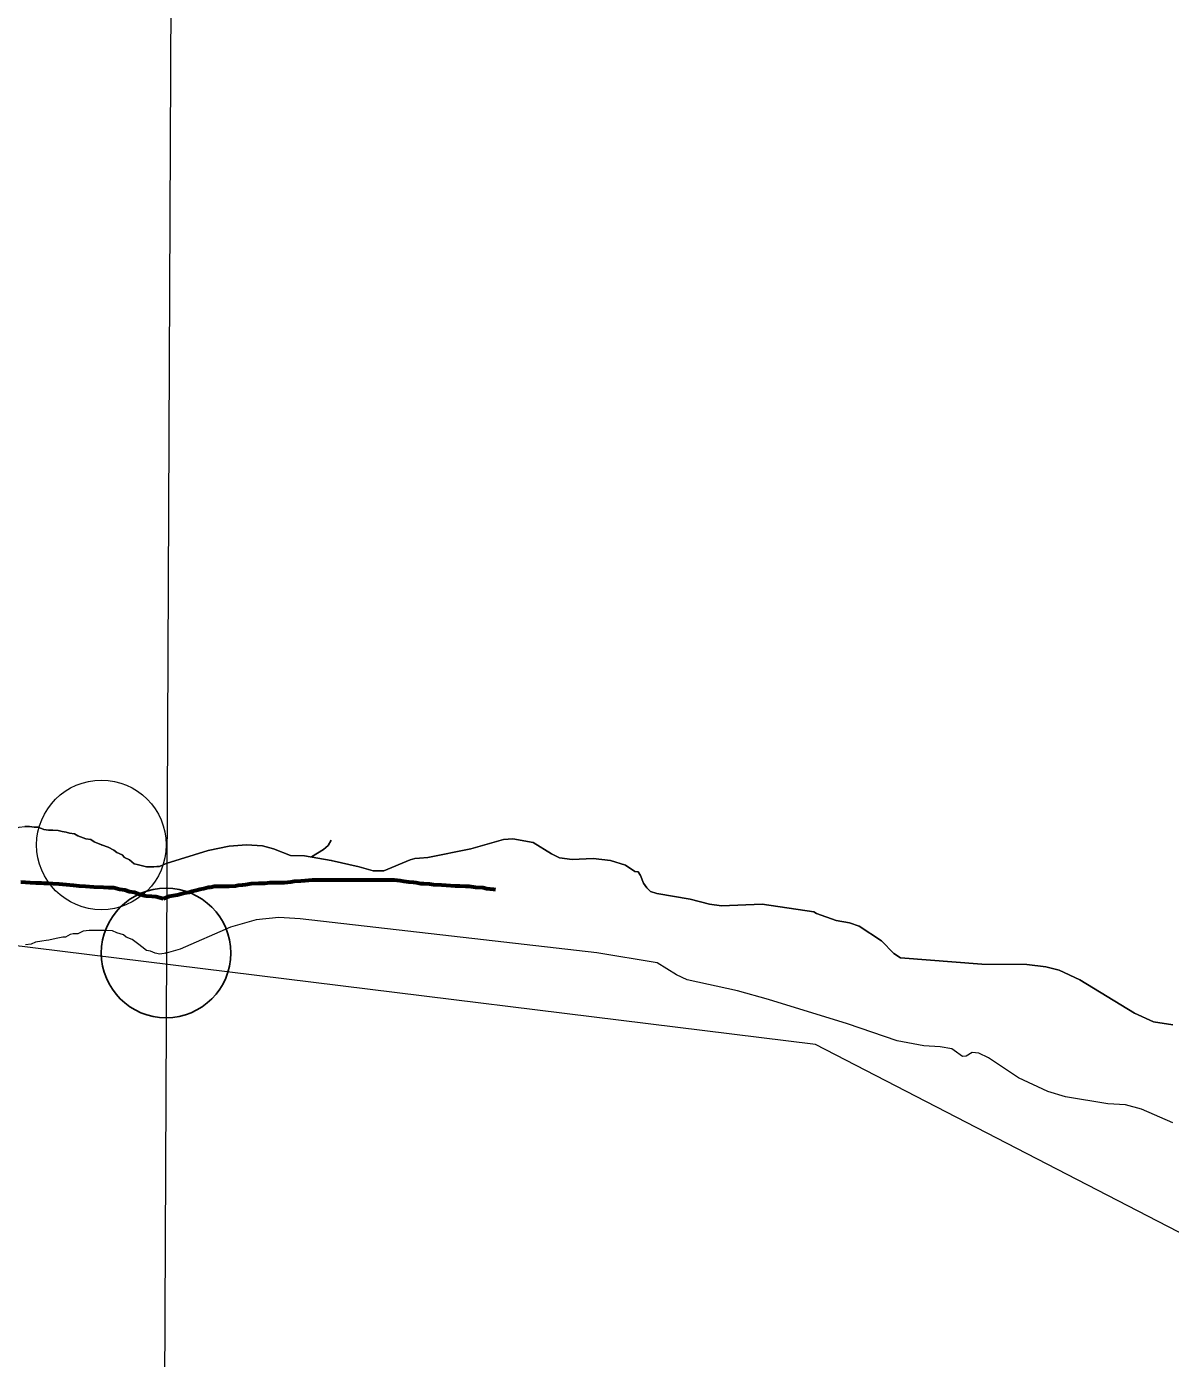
# Model space of a CAD drawing. Extents: x 553962 to 842807, y 8883888 to 9032388.
# Drawn here: x 807254 to 808137, y 9013123 to 9014151 of the extents above; entities that cross this region are included whole.
import ezdxf

# ---------------------------------------------------------------- set-up
doc = ezdxf.new("R2010")
doc.units = 0
doc.header["$LTSCALE"] = 200
doc.header["$PDMODE"] = 32
doc.header["$PDSIZE"] = 100
doc.linetypes.add('LONG_DASH_SHORT_DASH', pattern=[9.9, 6, -1.2, 1.5, -1.2])
for name, color, linetype, lineweight in [('1', 7, 'Continuous', 13), ('23', 7, 'Continuous', 13), ('24', 7, 'Continuous', 25), ('25', 7, 'Continuous', 13), ('57', 7, 'Continuous', 13), ('7', 7, 'LONG_DASH_SHORT_DASH', 60), ('8', 7, 'Continuous', 13)]:
    doc.layers.add(name, color=color, linetype=linetype, lineweight=lineweight)
doc.layers.add('49', color=7, linetype='Continuous')

msp = doc.modelspace()

# ---------------------------------------------------------------- linework, layer by layer
at = {"layer": '1'}
msp.add_lwpolyline([(807407.9, 9024181.2), (807374.4, 9016205.7), (807342.6, 9009044.9)], dxfattribs=at)
at = {"layer": '23'}
for points in [[(807361.8, 9013505.3), (807356.8, 9013503.1), (807354.8, 9013503.1), (807352.3, 9013502.9), (807350.3, 9013502.9), (807346.8, 9013502.9), (807343.5, 9013503.5), (807339.6, 9013504.5), (807337.3, 9013505.2), (807333.6, 9013508.3), (807329.8, 9013510.1), (807327.8, 9013512.1), (807323.9, 9013513.8), (807321.4, 9013515.6), (807317.1, 9013517.9), (807311.9, 9013519.7), (807306.4, 9013522.2), (807303.7, 9013524), (807299.9, 9013524.5), (807297.7, 9013525.3), (807293.7, 9013526.8), (807291.2, 9013528.3), (807287.2, 9013528.9), (807284.7, 9013529.6), (807281.7, 9013530.1), (807278.5, 9013530.9), (807274.5, 9013531.2), (807271, 9013531.2), (807267.5, 9013531.5), (807263.2, 9013533.5), (807260, 9013533.5), (807256.5, 9013533.8), (807252.7, 9013533.8)], [(807861.7, 9013468), (807821.7, 9013474.1), (807790.4, 9013472.8), (807781.1, 9013473.9), (807766.3, 9013477.9), (807740.4, 9013482.1), (807735.7, 9013483.8), (807732.7, 9013486.5), (807730.2, 9013490.1), (807728, 9013496.2), (807726.2, 9013498.9), (807723.6, 9013499.2), (807716.3, 9013504.2), (807704.7, 9013507.6), (807691.4, 9013509.3), (807675.3, 9013508.5), (807665.4, 9013509.8), (807659.3, 9013512.8), (807645.2, 9013521.7), (807629.4, 9013524.5), (807622.1, 9013524), (807597, 9013516.7), (807563.8, 9013509.9), (807557.3, 9013509.4), (807553.8, 9013509.3), (807550.1, 9013508.2), (807529.9, 9013499.8), (807521.5, 9013499.6), (807510.8, 9013502.9), (807489.2, 9013507.7), (807489.4, 9013507.8), (807489.2, 9013507.7), (807468.7, 9013511.4), (807457.9, 9013511.6), (807444.6, 9013516.8), (807436.3, 9013519.1), (807423.8, 9013519.8), (807410.5, 9013518.8), (807394.2, 9013515.4), (807361.8, 9013505.3)], [(808138.6, 9013380.8), (808123.7, 9013383.3), (808109.1, 9013389.9), (808066.9, 9013415.5), (808051.1, 9013423), (808040.8, 9013425.6), (808026, 9013427.4), (807991.2, 9013427.7), (807928.5, 9013432.7), (807923.4, 9013435.9), (807913.8, 9013445.7), (807896.7, 9013457), (807889.2, 9013459.6), (807879, 9013461.3), (807863.8, 9013466.8), (807861.7, 9013468)]]:
    msp.add_lwpolyline(points, dxfattribs=at)
at = {"layer": '24'}
msp.add_lwpolyline([(807489.1, 9013523.3), (807486.9, 9013519.3), (807483.4, 9013516.1), (807474.1, 9013510.6)], dxfattribs=at)
msp.add_point((807361.8, 9013436.3), dxfattribs=at)
at = {"layer": '25'}
for points in [[(807252.7, 9013533.8), (807256.5, 9013533.8), (807260, 9013533.5), (807263.2, 9013533.5), (807267.5, 9013531.5), (807271, 9013531.2), (807274.5, 9013531.2), (807278.5, 9013530.9), (807281.7, 9013530.1), (807284.7, 9013529.6), (807287.2, 9013528.9), (807291.2, 9013528.3), (807293.7, 9013526.8), (807297.7, 9013525.3), (807299.9, 9013524.5), (807303.7, 9013524), (807306.4, 9013522.2), (807311.9, 9013519.7), (807317.1, 9013517.9), (807321.4, 9013515.6), (807323.9, 9013513.8), (807327.8, 9013512.1), (807329.8, 9013510.1), (807333.6, 9013508.3), (807337.3, 9013505.2), (807339.6, 9013504.5), (807343.5, 9013503.5), (807346.8, 9013502.9), (807350.3, 9013502.9), (807352.3, 9013502.9), (807354.8, 9013503.1), (807356.8, 9013503.1), (807361.8, 9013505.3), (807394.2, 9013515.4), (807410.5, 9013518.8), (807423.8, 9013519.8), (807436.3, 9013519.1), (807444.6, 9013516.8)], [(807489.4, 9013507.8), (807489.2, 9013507.7), (807510.8, 9013502.9), (807521.5, 9013499.6), (807529.9, 9013499.8), (807550.1, 9013508.2), (807553.8, 9013509.3), (807557.3, 9013509.4), (807563.8, 9013509.9), (807597, 9013516.7), (807622.1, 9013524), (807629.4, 9013524.5), (807645.2, 9013521.7), (807659.3, 9013512.8), (807665.4, 9013509.8), (807675.3, 9013508.5), (807691.4, 9013509.3), (807704.7, 9013507.6), (807716.3, 9013504.2), (807723.6, 9013499.2), (807726.2, 9013498.9), (807728, 9013496.2), (807730.2, 9013490.1), (807732.7, 9013486.5), (807735.7, 9013483.8), (807740.4, 9013482.1), (807766.3, 9013477.9), (807781.1, 9013473.9), (807790.4, 9013472.8), (807821.7, 9013474.1), (807861.7, 9013468)], [(807444.6, 9013516.8), (807457.9, 9013511.6), (807468.7, 9013511.4), (807489.2, 9013507.7)], [(807861.7, 9013468), (807863.8, 9013466.8), (807879, 9013461.3), (807889.2, 9013459.6), (807896.7, 9013457), (807913.8, 9013445.7), (807923.4, 9013435.9), (807928.5, 9013432.7), (807991.2, 9013427.7), (808026, 9013427.4), (808040.8, 9013425.6), (808051.1, 9013423), (808066.9, 9013415.5), (808109.1, 9013389.9), (808123.7, 9013383.3), (808138.6, 9013380.8)], [(807970, 9013361), (807968.1, 9013362.3), (807959.2, 9013364), (807946.5, 9013364.6), (807925.9, 9013368.4), (807887.7, 9013381.6), (807826.8, 9013400.3), (807802.7, 9013407), (807764, 9013415.7), (807755.7, 9013419.4), (807740.9, 9013428.7), (807694.2, 9013436.5), (807606.7, 9013446.4), (807465.2, 9013462.6), (807448.9, 9013463.6), (807431.4, 9013461.9), (807411.4, 9013456.3), (807372.7, 9013439.3), (807361.8, 9013436.3)], [(807361.8, 9013436.3), (807357, 9013435.5), (807353.3, 9013436.3), (807349.8, 9013437.6), (807346.6, 9013438.3), (807343.1, 9013441.1), (807340.8, 9013442.9), (807337.8, 9013445.2), (807335.6, 9013446.7), (807331.1, 9013448.5), (807328.9, 9013450.2), (807323.9, 9013451.8), (807320.4, 9013453.3), (807315.7, 9013453.6), (807311.4, 9013453.6), (807306.9, 9013453.6), (807302.4, 9013453.7), (807297.9, 9013453.2), (807293.6, 9013451.2), (807290.1, 9013451.2), (807287.9, 9013450.5), (807284.1, 9013448.5), (807282.1, 9013448.5), (807278.3, 9013447.8), (807274.8, 9013447.1), (807271.3, 9013446.3), (807269.3, 9013445.9), (807265.8, 9013445.4), (807261.1, 9013444.7), (807257.8, 9013443.2), (807253.3, 9013442.7)], [(808138.8, 9013305.2), (808114.6, 9013315.7), (808102.1, 9013319.1), (808088.6, 9013319.8), (808055.9, 9013325.2), (808042.3, 9013329.3), (808019.6, 9013339.9), (807996.5, 9013355.3), (807988.9, 9013359), (807983.8, 9013359.5), (807979.1, 9013356.8), (807976.5, 9013356.5), (807970, 9013361)]]:
    msp.add_lwpolyline(points, dxfattribs=at)
msp.add_point((807361.8, 9013436.3), dxfattribs=at)
at = {"layer": '57'}
for points in [[(807246.5, 9013532.6), (807248.5, 9013533.4), (807252.7, 9013533.8), (807256.5, 9013533.8), (807260, 9013533.5), (807263.2, 9013533.5), (807267.5, 9013531.5), (807271, 9013531.2), (807274.5, 9013531.2), (807278.5, 9013530.9), (807281.7, 9013530.1), (807284.7, 9013529.6), (807287.2, 9013528.9), (807291.2, 9013528.3), (807293.7, 9013526.8), (807297.7, 9013525.3), (807299.9, 9013524.5), (807303.7, 9013524), (807306.4, 9013522.2), (807311.9, 9013519.7)], [(807311.9, 9013519.7), (807317.1, 9013517.9), (807321.4, 9013515.6), (807323.9, 9013513.8), (807327.8, 9013512.1), (807329.8, 9013510.1), (807333.6, 9013508.3), (807337.3, 9013505.2), (807339.6, 9013504.5), (807343.5, 9013503.5), (807346.8, 9013502.9), (807350.3, 9013502.9), (807352.3, 9013502.9), (807354.8, 9013503.1), (807356.8, 9013503.1), (807361.8, 9013505.3), (807394.2, 9013515.4), (807410.5, 9013518.8), (807423.8, 9013519.8), (807436.3, 9013519.1), (807444.6, 9013516.8), (807457.9, 9013511.6), (807468.7, 9013511.4), (807489.2, 9013507.7), (807489.4, 9013507.8)], [(807489.4, 9013507.8), (807489.2, 9013507.7), (807510.8, 9013502.9), (807521.5, 9013499.6), (807529.9, 9013499.8), (807550.1, 9013508.2), (807553.8, 9013509.3), (807557.3, 9013509.4), (807563.8, 9013509.9), (807597, 9013516.7), (807622.1, 9013524), (807629.4, 9013524.5), (807645.2, 9013521.7), (807659.3, 9013512.8), (807665.4, 9013509.8), (807675.3, 9013508.5), (807691.4, 9013509.3), (807704.7, 9013507.6), (807716.3, 9013504.2), (807723.6, 9013499.2), (807726.2, 9013498.9), (807728, 9013496.2), (807730.2, 9013490.1), (807732.7, 9013486.5), (807735.7, 9013483.8), (807740.4, 9013482.1), (807766.3, 9013477.9), (807781.1, 9013473.9), (807790.4, 9013472.8), (807821.7, 9013474.1), (807861.7, 9013468)], [(807861.7, 9013468), (807863.8, 9013466.8), (807879, 9013461.3), (807889.2, 9013459.6), (807896.7, 9013457), (807913.8, 9013445.7), (807923.4, 9013435.9), (807928.5, 9013432.7), (807991.2, 9013427.7), (808026, 9013427.4), (808040.8, 9013425.6), (808051.1, 9013423), (808066.9, 9013415.5), (808109.1, 9013389.9), (808123.7, 9013383.3), (808138.6, 9013380.8)]]:
    msp.add_lwpolyline(points, dxfattribs=at)
msp.add_point((807311.9, 9013519.7), dxfattribs=at)
at = {"layer": '7'}
for points in [[(807279.3, 9013489.3), (807274.3, 9013489.6), (807270.3, 9013489.9), (807267.8, 9013489.9), (807265.3, 9013490.2), (807261.3, 9013490.2), (807257, 9013490.5), (807249.8, 9013491)], [(807364.2, 9013479.9), (807359.7, 9013478.2), (807354.2, 9013479.7), (807350.7, 9013480), (807346.2, 9013480.2), (807341.2, 9013481.5), (807337.5, 9013483), (807333.7, 9013483.6), (807330, 9013484.8), (807326.2, 9013485.3), (807321.5, 9013486.6), (807317.3, 9013486.6), (807313.5, 9013486.9), (807306, 9013487.2), (807299.5, 9013487.5), (807294.8, 9013488), (807290.3, 9013488.3), (807285, 9013488.8), (807279.3, 9013489.3)], [(807606.4, 9013486.6), (807600.6, 9013486.8), (807595.7, 9013487.6), (807592.9, 9013487.6), (807588.6, 9013487.8), (807584.8, 9013487.8), (807577.9, 9013488.3), (807574.3, 9013488.6), (807568.2, 9013488.8), (807565.2, 9013489.4), (807560.6, 9013489.6), (807558.3, 9013489.6), (807554.8, 9013490.4), (807552.7, 9013490.6), (807549.2, 9013490.9), (807545.3, 9013491.4), (807542.5, 9013491.9), (807537.7, 9013492.4), (807531.3, 9013492.4), (807525.5, 9013492.4), (807522.7, 9013492.4), (807517.9, 9013492.4), (807514.8, 9013492.4), (807506.7, 9013492.4), (807503.1, 9013492.4), (807497.2, 9013492.4), (807494.2, 9013492.4), (807488.6, 9013492.4), (807485.6, 9013492.4), (807478.4, 9013492.4), (807474.6, 9013492.4), (807468.8, 9013491.9), (807465.7, 9013491.7), (807460.6, 9013491.4), (807458.1, 9013490.9), (807453, 9013490.4), (807448.7, 9013490.4), (807446.4, 9013490.4), (807442, 9013490.4), (807438, 9013489.9), (807433.1, 9013489.9), (807427.5, 9013489.6), (807423.2, 9013488.8), (807420.9, 9013488.6), (807417.4, 9013488.3), (807415.3, 9013487.8), (807410.5, 9013487.6), (807407.4, 9013487.6), (807404.9, 9013487.6), (807402.1, 9013487.6), (807399, 9013487.6), (807396.2, 9013486.8), (807394.2, 9013486.8), (807390.6, 9013485.8), (807387.8, 9013485.3), (807385, 9013484.5), (807382, 9013483.7), (807379.5, 9013483), (807376.4, 9013482.5), (807373.3, 9013481.7), (807370.3, 9013480.9), (807367.2, 9013480.4), (807364.2, 9013479.9), (807364.2, 9013479.9), (807364.2, 9013479.9)], [(807616, 9013485), (807614.6, 9013485.3), (807609.2, 9013485.8), (807606.4, 9013486.6)]]:
    msp.add_lwpolyline(points, dxfattribs=at)
at = {"layer": '8'}
msp.add_lwpolyline([(813848.1, 9008891), (813008.2, 9010659.1), (812129.3, 9010776.6), (811202, 9011643.1), (810108.4, 9011765.7), (809743.9, 9012394), (807863, 9013365.6), (806375.7, 9013549.4)], dxfattribs=at)

# ---------------------------------------------------------------- texts
at = {"layer": '49', "width": 0.9}
msp.add_text('R I O   S Ã O   F R A N C I S C O', height=500, rotation=332.036, dxfattribs=at).set_placement((804589.4, 9013802.5))

doc.saveas('drawing.dxf')
